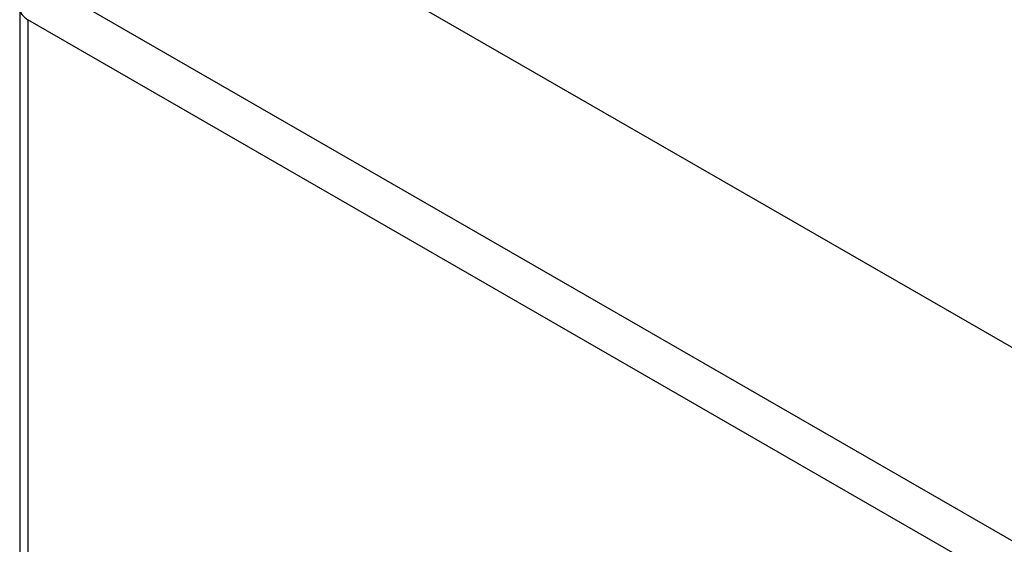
# Model space of a CAD drawing. Header units: inches. Extents: x 20 to 683, y 61 to 320.
# Tile 373 of 376: x 631.8 to 635.26, y 283.67 to 285.51. Entities that reach past the tile are written whole.
import ezdxf

# ---------------------------------------------------------------- set-up
doc = ezdxf.new("R2010")
doc.units = ezdxf.units.IN
doc.header["$MEASUREMENT"] = 0
doc.layers.add('Visible Edges(ANSI)', color=7, linetype='Continuous', lineweight=25)
doc.layers.add('Visible Tangent Edges(ANSI)', color=7, linetype='Continuous', lineweight=25)

msp = doc.modelspace()

# ---------------------------------------------------------------- linework, layer by layer
at = {"layer": 'Visible Edges(ANSI)'}
for p, q in [((632.4857, 285.9742), (683.1181, 256.817)), ((631.7963, 285.5533), (631.7963, 253.8979))]:
    msp.add_line(p, q, dxfattribs=at)
at = {"layer": 'Visible Tangent Edges(ANSI)'}
for p, q in [((631.8953, 285.6342), (682.5276, 256.477)), ((682.4576, 256.3557), (631.8253, 285.513)), ((631.8253, 285.513), (631.8253, 253.8576))]:
    msp.add_line(p, q, dxfattribs=at)
msp.add_ellipse((631.8953, 285.5533), major_axis=(-0.099, 0), ratio=0.575862, start_param=0, end_param=0.785398, dxfattribs=at)

doc.saveas('drawing.dxf')
